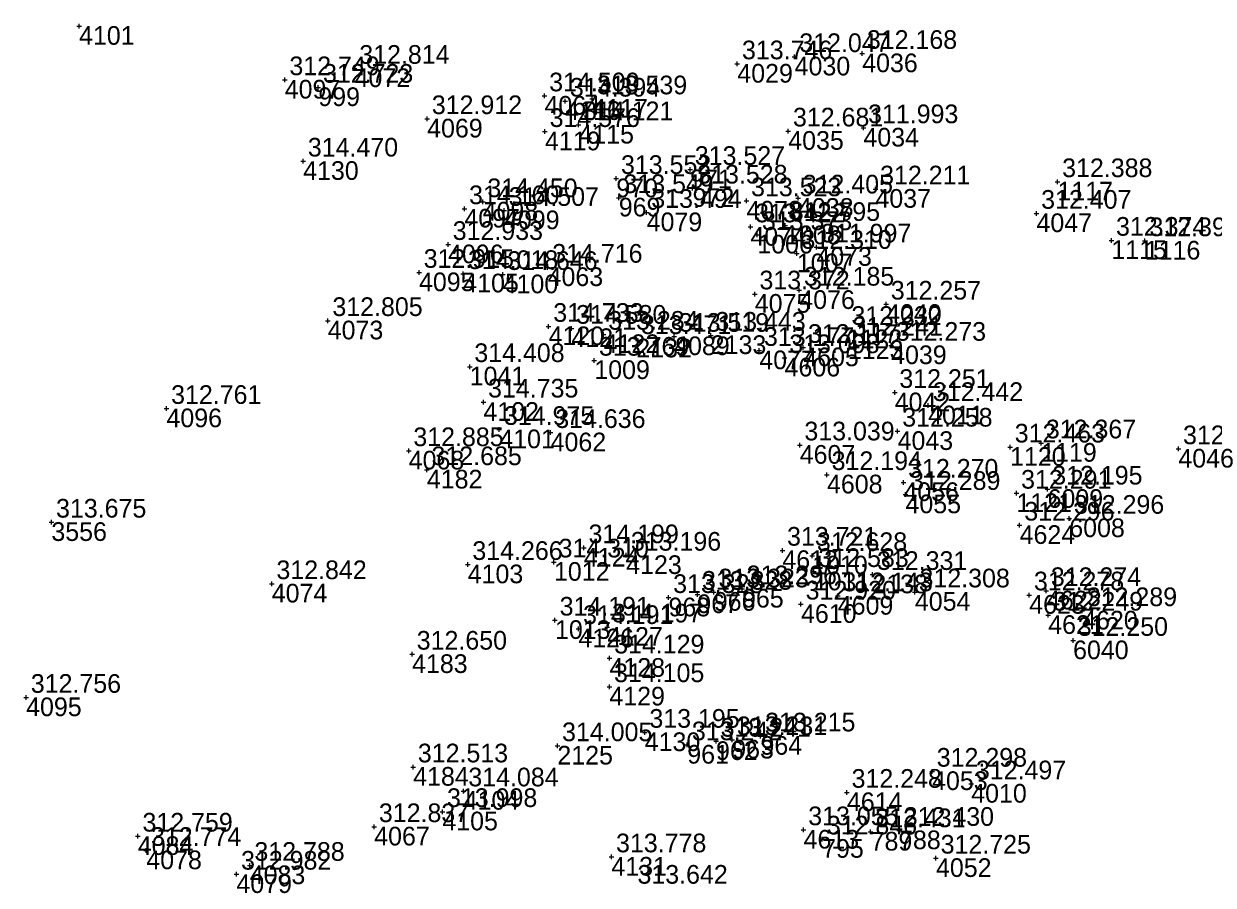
# Model space of a CAD drawing. Extents: x -829398 to -819400, y -1074439 to -1067977.
# Drawn here: x -820487.9 to -820411.5, y -1068376.3 to -1068320.9 of the extents above; entities that cross this region are included whole.
import ezdxf

# ---------------------------------------------------------------- set-up
doc = ezdxf.new("R2010")
doc.units = 0
for name, color, linetype in [('Vrstva 60', 7, 'Continuous'), ('Vrstva 61', 7, 'Continuous'), ('Čísla bodů_doměření_2012', 7, 'Continuous')]:
    doc.layers.add(name, color=color, linetype=linetype)

# ---------------------------------------------------------------- blocks, each defined once
blk = doc.blocks.new('BOD')
at = {"layer": 'Čísla bodů_doměření_2012'}
for p, q in [((-0.15, 0), (0.15, 0)), ((0, -0.15), (0, 0.15))]:
    blk.add_line(p, q, dxfattribs=at)

msp = doc.modelspace()

# ---------------------------------------------------------------- block references
at = {"layer": 'Vrstva 60'}
for p in [(-820484.376, -1068321.04), (-820438.393, -1068323.008), (-820434.053, -1068322.803), (-820466.669, -1068323.76), (-820442.078, -1068323.471), (-820471.159, -1068324.494), (-820469.002, -1068324.977), (-820454.466, -1068325.531), (-820451.398, -1068325.722), (-820453.136, -1068325.87), (-820462.008, -1068326.997), (-820454.436, -1068327.822), (-820452.289, -1068327.387), (-820438.803, -1068327.788), (-820433.975, -1068327.58), (-820469.975, -1068329.722), (-820445.108, -1068330.258), (-820449.853, -1068330.842), (-820421.504, -1068331.047), (-820444.951, -1068331.457), (-820433.202, -1068331.513), (-820458.44, -1068332.334), (-820449.693, -1068332.07), (-820441.493, -1068332.274), (-820438.177, -1068332.097), (-820459.614, -1068332.784), (-820457.068, -1068332.893), (-820447.903, -1068333.021), (-820422.853, -1068333.078), (-820441.235, -1068333.95), (-820439.004, -1068333.859), (-820440.794, -1068334.452), (-820418.042, -1068334.812), (-820415.893, -1068334.842), (-820460.665, -1068335.082), (-820438.252, -1068335.656), (-820436.997, -1068335.245), (-820462.531, -1068336.876), (-820459.685, -1068336.953), (-820457.155, -1068337.011), (-820454.268, -1068336.545), (-820440.955, -1068338.261), (-820438.094, -1068338.019), (-820432.515, -1068338.915), (-820468.397, -1068339.972), (-820454.204, -1068340.346), (-820452.736, -1068340.468), (-820450.669, -1068340.854), (-820446.135, -1068340.985), (-820443.785, -1068340.915), (-820435.045, -1068340.543), (-820448.568, -1068341.13), (-820437.84, -1068341.699), (-820434.971, -1068341.229), (-820432.194, -1068341.563), (-820451.266, -1068342.521), (-820440.664, -1068341.891), (-820439.041, -1068342.357), (-820459.275, -1068342.932), (-820431.965, -1068344.593), (-820458.393, -1068345.21), (-820429.814, -1068345.433), (-820478.76, -1068345.621), (-820457.372, -1068346.97), (-820431.778, -1068347.08), (-820454.075, -1068347.168), (-820422.551, -1068347.836), (-820463.194, -1068348.336), (-820438.067, -1068347.966), (-820424.551, -1068348.101), (-820413.736, -1068348.213), (-820462.026, -1068349.557), (-820436.316, -1068349.873), (-820431.403, -1068350.363), (-820422.141, -1068350.803), (-820431.271, -1068351.148), (-820424.141, -1068351.068), (-820486.154, -1068352.929), (-820423.936, -1068353.12), (-820420.746, -1068352.682), (-820451.938, -1068354.573), (-820439.182, -1068354.733), (-820453.86, -1068355.49), (-820449.217, -1068355.053), (-820437.265, -1068355.079), (-820459.402, -1068355.649), (-820437.164, -1068356.103), (-820433.399, -1068356.292), (-820471.993, -1068356.885), (-820446.5, -1068357.774), (-820444.646, -1068357.564), (-820443.588, -1068357.415), (-820441.776, -1068357.211), (-820435.621, -1068357.665), (-820430.668, -1068357.414), (-820423.32, -1068357.605), (-820422.231, -1068357.329), (-820437.986, -1068358.197), (-820453.793, -1068359.226), (-820422.1, -1068358.905), (-820419.918, -1068358.618), (-820452.289, -1068359.769), (-820450.434, -1068359.668), (-820420.502, -1068360.529), (-820462.976, -1068361.415), (-820450.291, -1068361.66), (-820450.298, -1068363.504), (-820487.777, -1068364.19), (-820448.027, -1068366.435), (-820442.404, -1068366.912), (-820440.588, -1068366.671), (-820453.639, -1068367.299), (-820445.294, -1068367.24), (-820443.447, -1068367.008), (-820462.906, -1068368.66), (-820429.562, -1068368.938), (-820427.047, -1068369.749), (-820459.662, -1068370.202), (-820435.035, -1068370.293), (-820461.031, -1068371.53), (-820480.601, -1068373.11), (-820465.41, -1068372.5), (-820437.82, -1068372.701), (-820433.511, -1068372.828), (-820431.683, -1068372.74), (-820436.628, -1068373.292), (-820480.053, -1068374.027), (-820450.17, -1068374.44), (-820429.311, -1068374.524), (-820473.408, -1068374.988), (-820474.265, -1068375.555)]:
    msp.add_blockref('BOD', p, dxfattribs=at)

# ---------------------------------------------------------------- texts
for s, p in [('4101', (-820484.376, -1068322.24)), ('4030', (-820438.393, -1068324.208)), ('4036', (-820434.053, -1068324.003)), ('4072', (-820466.669, -1068324.96)), ('4029', (-820442.078, -1068324.671)), ('4097', (-820471.159, -1068325.694)), ('999', (-820469.002, -1068326.177)), ('4064', (-820454.466, -1068326.731)), ('4116', (-820453.136, -1068327.07)), ('4117', (-820451.398, -1068326.922)), ('4069', (-820462.008, -1068328.197)), ('4119', (-820454.436, -1068329.022)), ('4115', (-820452.289, -1068328.587)), ('4035', (-820438.803, -1068328.988)), ('4034', (-820433.975, -1068328.78)), ('4130', (-820469.975, -1068330.922)), ('970', (-820449.853, -1068332.042)), ('971', (-820445.108, -1068331.458)), ('972', (-820444.951, -1068332.657)), ('4037', (-820433.202, -1068332.713)), ('1117', (-820421.504, -1068332.247)), ('4098', (-820458.44, -1068333.534)), ('969', (-820449.693, -1068333.27)), ('4078', (-820441.493, -1068333.474)), ('4038', (-820438.177, -1068333.297)), ('4097', (-820459.614, -1068333.984)), ('4099', (-820457.068, -1068334.093)), ('4079', (-820447.903, -1068334.221)), ('4047', (-820422.853, -1068334.278)), ('4074', (-820441.235, -1068335.15)), ('1008', (-820439.004, -1068335.059)), ('1006', (-820440.794, -1068335.652)), ('4096', (-820460.665, -1068336.282)), ('4073', (-820436.997, -1068336.445)), ('1115', (-820418.042, -1068336.012)), ('1116', (-820415.893, -1068336.042)), ('1007', (-820438.252, -1068336.856)), ('4095', (-820462.531, -1068338.076)), ('4105', (-820459.685, -1068338.153)), ('4100', (-820457.155, -1068338.211)), ('4063', (-820454.268, -1068337.745)), ('4075', (-820440.955, -1068339.461)), ('4076', (-820438.094, -1068339.219)), ('4040', (-820432.515, -1068340.115)), ('4073', (-820468.397, -1068341.172)), ('4120', (-820454.204, -1068341.546)), ('4121', (-820452.736, -1068341.668)), ('4122', (-820450.669, -1068342.054)), ('1122', (-820435.045, -1068341.743)), ('2132', (-820448.568, -1068342.33)), ('4089', (-820446.135, -1068342.185)), ('2133', (-820443.785, -1068342.115)), ('1123', (-820434.971, -1068342.429)), ('4039', (-820432.194, -1068342.763)), ('4077', (-820440.664, -1068343.091)), ('4606', (-820439.041, -1068343.557)), ('4605', (-820437.84, -1068342.899)), ('1041', (-820459.275, -1068344.132)), ('1009', (-820451.266, -1068343.721)), ('4042', (-820431.965, -1068345.793)), ('4102', (-820458.393, -1068346.41)), ('4011', (-820429.814, -1068346.633)), ('4096', (-820478.76, -1068346.821)), ('4101', (-820457.372, -1068348.17)), ('4062', (-820454.075, -1068348.368)), ('4043', (-820431.778, -1068348.28)), ('4068', (-820463.194, -1068349.536)), ('4607', (-820438.067, -1068349.166)), ('1120', (-820424.551, -1068349.301)), ('1119', (-820422.551, -1068349.036)), ('4046', (-820413.736, -1068349.413)), ('4182', (-820462.026, -1068350.757)), ('4608', (-820436.316, -1068351.073)), ('4056', (-820431.403, -1068351.563)), ('6009', (-820422.141, -1068352.003)), ('4055', (-820431.271, -1068352.348)), ('1121', (-820424.141, -1068352.268)), ('3556', (-820486.154, -1068354.129)), ('6008', (-820420.746, -1068353.882)), ('4624', (-820423.936, -1068354.32)), ('4124', (-820451.938, -1068355.773)), ('4123', (-820449.217, -1068356.253)), ('4612', (-820439.182, -1068355.933)), ('1010', (-820437.265, -1068356.279)), ('4103', (-820459.402, -1068356.849)), ('1012', (-820453.86, -1068356.69)), ('1011', (-820437.164, -1068357.303)), ('4074', (-820471.993, -1068358.085)), ('2138', (-820433.399, -1068357.492)), ('967', (-820444.646, -1068358.764)), ('966', (-820443.588, -1068358.615)), ('965', (-820441.776, -1068358.411)), ('4609', (-820435.621, -1068358.865)), ('4054', (-820430.668, -1068358.614)), ('4623', (-820423.32, -1068358.805)), ('4622', (-820422.231, -1068358.529)), ('968', (-820446.5, -1068358.974)), ('4610', (-820437.986, -1068359.397)), ('4621', (-820422.1, -1068360.105)), ('4620', (-820419.918, -1068359.818)), ('1013', (-820453.793, -1068360.426)), ('4126', (-820452.289, -1068360.969)), ('4127', (-820450.434, -1068360.868)), ('6040', (-820420.502, -1068361.729)), ('4183', (-820462.976, -1068362.615)), ('4128', (-820450.291, -1068362.86)), ('4129', (-820450.298, -1068364.704)), ('4095', (-820487.777, -1068365.39)), ('4130', (-820448.027, -1068367.635)), ('964', (-820440.588, -1068367.871)), ('2125', (-820453.639, -1068368.499)), ('961', (-820445.294, -1068368.44)), ('962', (-820443.447, -1068368.208)), ('963', (-820442.404, -1068368.112)), ('4184', (-820462.906, -1068369.86)), ('4053', (-820429.562, -1068370.138)), ('4010', (-820427.047, -1068370.949)), ('4104', (-820459.662, -1068371.402)), ('4614', (-820435.035, -1068371.493)), ('4105', (-820461.031, -1068372.73)), ('4067', (-820465.41, -1068373.7)), ('4613', (-820437.82, -1068373.901)), ('789', (-820433.511, -1068374.028)), ('788', (-820431.683, -1068373.94)), ('4084', (-820480.601, -1068374.31)), ('795', (-820436.628, -1068374.492)), ('4078', (-820480.053, -1068375.227)), ('4131', (-820450.17, -1068375.64)), ('4083', (-820473.408, -1068376.188)), ('4052', (-820429.311, -1068375.724)), ('4079', (-820474.265, -1068376.755))]:
    msp.add_text(s, height=1.2, dxfattribs=at).set_placement(p)
at = {"layer": 'Vrstva 61'}
for s, p in [('312.047', (-820438.093, -1068322.708)), ('312.168', (-820433.753, -1068322.503)), ('312.814', (-820466.369, -1068323.46)), ('313.746', (-820441.778, -1068323.171)), ('312.749', (-820470.859, -1068324.194)), ('312.723', (-820468.702, -1068324.677)), ('314.500', (-820454.166, -1068325.231)), ('314.394', (-820452.836, -1068325.57)), ('313.539', (-820451.098, -1068325.422)), ('312.912', (-820461.708, -1068326.697)), ('314.576', (-820454.136, -1068327.522)), ('314.121', (-820451.989, -1068327.087)), ('312.681', (-820438.503, -1068327.488)), ('311.993', (-820433.675, -1068327.28)), ('314.470', (-820469.675, -1068329.422)), ('313.552', (-820449.553, -1068330.542)), ('313.527', (-820444.808, -1068329.958)), ('313.528', (-820444.651, -1068331.157)), ('312.211', (-820432.902, -1068331.213)), ('312.388', (-820421.204, -1068330.747)), ('314.450', (-820458.14, -1068332.034)), ('313.549', (-820449.393, -1068331.77)), ('313.523', (-820441.193, -1068331.974)), ('312.405', (-820437.877, -1068331.797)), ('314.160', (-820459.314, -1068332.484)), ('314.507', (-820456.768, -1068332.593)), ('313.494', (-820447.603, -1068332.721)), ('312.407', (-820422.553, -1068332.778)), ('313.422', (-820440.935, -1068333.65)), ('312.795', (-820438.704, -1068333.559)), ('313.373', (-820440.494, -1068334.152)), ('312.933', (-820460.365, -1068334.782)), ('311.997', (-820436.697, -1068334.945)), ('312.374', (-820417.742, -1068334.512)), ('312.395', (-820415.593, -1068334.542)), ('312.310', (-820437.952, -1068335.356)), ('312.915', (-820462.231, -1068336.576)), ('314.018', (-820459.385, -1068336.653)), ('314.646', (-820456.855, -1068336.711)), ('314.716', (-820453.968, -1068336.245)), ('313.372', (-820440.655, -1068337.961)), ('312.185', (-820437.794, -1068337.719)), ('312.257', (-820432.215, -1068338.615)), ('312.805', (-820468.097, -1068339.672)), ('314.733', (-820453.904, -1068340.046)), ('314.580', (-820452.436, -1068340.168)), ('312.232', (-820434.745, -1068340.243)), ('313.284', (-820450.369, -1068340.554)), ('313.471', (-820448.268, -1068340.83)), ('313.519', (-820445.835, -1068340.685)), ('313.443', (-820443.485, -1068340.615)), ('312.241', (-820434.671, -1068340.929)), ('312.273', (-820431.894, -1068341.263)), ('313.177', (-820440.364, -1068341.591)), ('313.098', (-820438.741, -1068342.057)), ('312.117', (-820437.54, -1068341.399)), ('314.408', (-820458.975, -1068342.632)), ('313.769', (-820450.966, -1068342.221)), ('312.251', (-820431.665, -1068344.293)), ('314.735', (-820458.093, -1068344.91)), ('312.442', (-820429.514, -1068345.133)), ('312.761', (-820478.46, -1068345.321)), ('314.975', (-820457.072, -1068346.67)), ('314.636', (-820453.775, -1068346.868)), ('312.258', (-820431.478, -1068346.78)), ('312.885', (-820462.894, -1068348.036)), ('313.039', (-820437.767, -1068347.666)), ('312.463', (-820424.251, -1068347.801)), ('312.367', (-820422.251, -1068347.536)), ('312.513', (-820413.436, -1068347.913)), ('312.685', (-820461.726, -1068349.257)), ('312.194', (-820436.016, -1068349.573)), ('312.270', (-820431.103, -1068350.063)), ('312.289', (-820430.971, -1068350.848)), ('312.291', (-820423.841, -1068350.768)), ('312.195', (-820421.841, -1068350.503)), ('313.675', (-820485.854, -1068352.629)), ('312.296', (-820420.446, -1068352.382)), ('312.296', (-820423.636, -1068352.82)), ('314.199', (-820451.638, -1068354.273)), ('313.196', (-820448.917, -1068354.753)), ('313.721', (-820438.882, -1068354.433)), ('312.628', (-820436.965, -1068354.779)), ('314.266', (-820459.102, -1068355.349)), ('314.310', (-820453.56, -1068355.19)), ('312.583', (-820436.864, -1068355.803)), ('312.842', (-820471.693, -1068356.585)), ('312.331', (-820433.099, -1068355.992)), ('313.328', (-820444.346, -1068357.264)), ('313.323', (-820443.288, -1068357.115)), ('313.296', (-820441.476, -1068356.911)), ('312.143', (-820435.321, -1068357.365)), ('312.308', (-820430.368, -1068357.114)), ('312.278', (-820423.02, -1068357.305)), ('312.274', (-820421.931, -1068357.029)), ('313.328', (-820446.2, -1068357.474)), ('312.920', (-820437.686, -1068357.897)), ('312.249', (-820421.8, -1068358.605)), ('312.289', (-820419.618, -1068358.318)), ('314.191', (-820453.493, -1068358.926)), ('314.191', (-820451.989, -1068359.469)), ('314.197', (-820450.134, -1068359.368)), ('312.250', (-820420.202, -1068360.229)), ('312.650', (-820462.676, -1068361.115)), ('314.129', (-820449.991, -1068361.36)), ('314.105', (-820449.998, -1068363.204)), ('312.756', (-820487.477, -1068363.89)), ('313.195', (-820447.727, -1068366.135)), ('313.215', (-820440.288, -1068366.371)), ('314.005', (-820453.339, -1068366.999)), ('313.242', (-820444.994, -1068366.94)), ('313.241', (-820443.147, -1068366.708)), ('313.231', (-820442.104, -1068366.612)), ('312.513', (-820462.606, -1068368.36)), ('312.298', (-820429.262, -1068368.638)), ('312.497', (-820426.747, -1068369.449)), ('314.084', (-820459.362, -1068369.902)), ('312.248', (-820434.735, -1068369.993)), ('313.998', (-820460.731, -1068371.23)), ('312.837', (-820465.11, -1068372.2)), ('313.055', (-820437.52, -1068372.401)), ('312.431', (-820433.211, -1068372.528)), ('312.430', (-820431.383, -1068372.44)), ('312.759', (-820480.301, -1068372.81)), ('312.846', (-820436.328, -1068372.992)), ('312.774', (-820479.753, -1068373.727)), ('313.778', (-820449.87, -1068374.14)), ('312.788', (-820473.108, -1068374.688)), ('312.725', (-820429.011, -1068374.224)), ('312.982', (-820473.965, -1068375.255)), ('313.642', (-820448.493, -1068376.158))]:
    msp.add_text(s, height=1.2, dxfattribs=at).set_placement(p)

doc.saveas('drawing.dxf')
